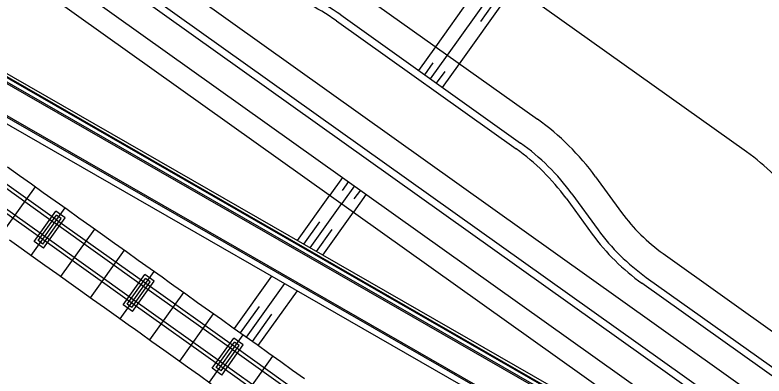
# Model space of a CAD drawing. Extents: x -552278 to -547230, y -1151007 to -1148251.
# Drawn here: x -550058.1 to -550006.8, y -1149202.7 to -1149177.9 of the extents above; entities that cross this region are included whole.
import ezdxf

# ---------------------------------------------------------------- set-up
doc = ezdxf.new("R2010")
doc.units = 0
doc.layers.add('u_trat navrh', color=7, linetype='Continuous')

msp = doc.modelspace()

# ---------------------------------------------------------------- linework, layer by layer
at = {"layer": 'u_trat navrh'}
for p, q in [((-550054.34, -1149170.502), (-549999.092, -1149209.898)), ((-550055.646, -1149172.334), (-550005.908, -1149207.801)), ((-550055.356, -1149171.927), (-550005.618, -1149207.394)), ((-550056.807, -1149173.963), (-550007.476, -1149209.139)), ((-550057.678, -1149175.184), (-550009.568, -1149209.489)), ((-550029.288, -1149180.076), (-550025.695, -1149175.037)), ((-550028.473, -1149180.656), (-550024.781, -1149175.478)), ((-550026.203, -1149178.333), (-550024.339, -1149175.719)), ((-550034.634, -1149176.264), (-550022.313, -1149185.049)), ((-550027.659, -1149181.237), (-550023.907, -1149175.974)), ((-550007.971, -1149187.293), (-550023.037, -1149176.549)), ((-550035.795, -1149177.892), (-550023.474, -1149186.677)), ((-550036.085, -1149178.299), (-550023.765, -1149187.085)), ((-550030.449, -1149181.704), (-550029.288, -1149180.076)), ((-550060.341, -1149180.962), (-550018.239, -1149205.149)), ((-550029.635, -1149182.285), (-550028.473, -1149180.656)), ((-550060.665, -1149181.467), (-550018.563, -1149205.655)), ((-550060.611, -1149181.383), (-550018.509, -1149205.571)), ((-550060.476, -1149181.172), (-550018.374, -1149205.36)), ((-550060.444, -1149181.122), (-550018.341, -1149205.309)), ((-550030.042, -1149181.995), (-550029.461, -1149181.18)), ((-550028.82, -1149182.865), (-550027.659, -1149181.237)), ((-550029.228, -1149182.575), (-550028.647, -1149181.761)), ((-550061.693, -1149183.068), (-550019.59, -1149207.256)), ((-550061.897, -1149183.527), (-550019.861, -1149207.677)), ((-550061.664, -1149183.2), (-550019.644, -1149207.34)), ((-550061.38, -1149187.582), (-550055.27, -1149191.939)), ((-550061.526, -1149187.787), (-550055.416, -1149192.144)), ((-550062.191, -1149188.723), (-550056.083, -1149193.078)), ((-550062.337, -1149188.928), (-550056.229, -1149193.283)), ((-550035.674, -1149189.032), (-550036.545, -1149190.253)), ((-550018.329, -1149188.993), (-550016.54, -1149191.448)), ((-550059.051, -1149192.935), (-550056.729, -1149189.678)), ((-550034.86, -1149189.613), (-550035.731, -1149190.834)), ((-550035.267, -1149189.322), (-550035.702, -1149189.933)), ((-550038.76, -1149193.36), (-550036.545, -1149190.253)), ((-550034.046, -1149190.193), (-550034.917, -1149191.415)), ((-550034.453, -1149189.903), (-550034.888, -1149190.514)), ((-550019.945, -1149190.171), (-550018.157, -1149192.626)), ((-550020.35, -1149190.465), (-550018.561, -1149192.92)), ((-550057.015, -1149194.387), (-550054.693, -1149191.13)), ((-550037.889, -1149193.86), (-550035.731, -1149190.834)), ((-550056.82, -1149193.423), (-550055.339, -1149191.347)), ((-550056.541, -1149193.376), (-550055.292, -1149191.626)), ((-550056.168, -1149193.887), (-550054.688, -1149191.811)), ((-550037.017, -1149194.361), (-550034.917, -1149191.415)), ((-550056.215, -1149193.608), (-550054.967, -1149191.858)), ((-550055.42, -1149192.142), (-550049.31, -1149196.498)), ((-550055.274, -1149191.937), (-550049.164, -1149196.293)), ((-550038.324, -1149193.61), (-550037.231, -1149192.077)), ((-550054.98, -1149195.838), (-550052.658, -1149192.581)), ((-550037.453, -1149194.111), (-550036.388, -1149192.617)), ((-550056.23, -1149193.282), (-550050.122, -1149197.638)), ((-550056.085, -1149193.077), (-550049.976, -1149197.433)), ((-550052.944, -1149197.29), (-550050.622, -1149194.033)), ((-550013.694, -1149194.265), (-550003.938, -1149201.222)), ((-550050.909, -1149198.741), (-550048.587, -1149195.484)), ((-550050.713, -1149197.777), (-550049.233, -1149195.701)), ((-550043.076, -1149199.413), (-550040.51, -1149195.814)), ((-550014.856, -1149195.894), (-550005.099, -1149202.851)), ((-550050.434, -1149197.731), (-550049.186, -1149195.98)), ((-550050.108, -1149197.963), (-550048.86, -1149196.212)), ((-550050.062, -1149198.242), (-550048.581, -1149196.166)), ((-550049.167, -1149196.291), (-550043.057, -1149200.648)), ((-550042.262, -1149199.994), (-550039.639, -1149196.315)), ((-550005.389, -1149203.258), (-550015.146, -1149196.301)), ((-550049.313, -1149196.496), (-550043.203, -1149200.853)), ((-550048.873, -1149200.192), (-550046.551, -1149196.936)), ((-550041.448, -1149200.574), (-550038.768, -1149196.815)), ((-550049.978, -1149197.431), (-550043.87, -1149201.787)), ((-550050.124, -1149197.636), (-550044.016, -1149201.992)), ((-550042.669, -1149199.703), (-550041.372, -1149197.884)), ((-550046.838, -1149201.644), (-550044.516, -1149198.387)), ((-550041.855, -1149200.284), (-550040.529, -1149198.425)), ((-550044.802, -1149203.095), (-550042.48, -1149199.838)), ((-550044.607, -1149202.132), (-550043.126, -1149200.055)), ((-550044.328, -1149202.085), (-550043.079, -1149200.334)), ((-550044.002, -1149202.317), (-550042.754, -1149200.567)), ((-550043.955, -1149202.596), (-550042.475, -1149200.52)), ((-550043.206, -1149200.85), (-550037.097, -1149205.207)), ((-550043.061, -1149200.645), (-550036.951, -1149205.002)), ((-550042.767, -1149204.547), (-550040.445, -1149201.29)), ((-550044.017, -1149201.991), (-550037.909, -1149206.346)), ((-550043.871, -1149201.786), (-550037.763, -1149206.141))]:
    msp.add_line(p, q, dxfattribs=at)
for points in [[(-550058.633, -1149188.32), (-550057.819, -1149188.901), (-550057.005, -1149189.481), (-550056.191, -1149190.062), (-550055.377, -1149190.642), (-550054.562, -1149191.223), (-550053.748, -1149191.804), (-550052.934, -1149192.384), (-550052.12, -1149192.965), (-550051.306, -1149193.545), (-550050.491, -1149194.126), (-550049.677, -1149194.706), (-550048.863, -1149195.287), (-550048.049, -1149195.868), (-550047.552, -1149196.222), (-550047.235, -1149196.448), (-550046.42, -1149197.029), (-550045.606, -1149197.609), (-550044.792, -1149198.19), (-550043.978, -1149198.77), (-550043.164, -1149199.351), (-550042.349, -1149199.932), (-550041.535, -1149200.512), (-550040.721, -1149201.093), (-550039.907, -1149201.673), (-550039.093, -1149202.254), (-550038.278, -1149202.835)], [(-550054.688, -1149191.811), (-550055.339, -1149191.347)], [(-550054.967, -1149191.858), (-550055.292, -1149191.626)], [(-550058.513, -1149193.319), (-550057.699, -1149193.899), (-550056.885, -1149194.48), (-550056.071, -1149195.06), (-550055.256, -1149195.641), (-550054.442, -1149196.222), (-550053.628, -1149196.802), (-550052.814, -1149197.383), (-550052, -1149197.963), (-550051.185, -1149198.544), (-550050.371, -1149199.124), (-550049.874, -1149199.479), (-550049.557, -1149199.705), (-550048.743, -1149200.286), (-550047.929, -1149200.866), (-550047.114, -1149201.447), (-550046.3, -1149202.027), (-550045.486, -1149202.608), (-550044.672, -1149203.188)], [(-550056.215, -1149193.608), (-550056.541, -1149193.376)], [(-550056.168, -1149193.887), (-550056.82, -1149193.423)], [(-550048.581, -1149196.166), (-550049.233, -1149195.701)], [(-550048.86, -1149196.212), (-550049.186, -1149195.98)], [(-550050.062, -1149198.242), (-550050.713, -1149197.777)], [(-550050.108, -1149197.963), (-550050.434, -1149197.731)], [(-550042.475, -1149200.52), (-550043.126, -1149200.055)], [(-550042.754, -1149200.567), (-550043.079, -1149200.334)], [(-550044.002, -1149202.317), (-550044.328, -1149202.085)], [(-550043.955, -1149202.596), (-550044.607, -1149202.132)]]:
    msp.add_lwpolyline(points, dxfattribs=at)
for centre, radius, start, end in [((-550044.794, -1149190.512), 15.5, 54.5088, 72.9438), ((-550044.794, -1149190.512), 15, 54.5088, 72.9438), ((-550032.473, -1149199.298), 17.5, 36.0739, 54.5088), ((-550032.473, -1149199.298), 15.5, 36.0739, 54.5088), ((-550032.473, -1149199.298), 15, 36.0739, 54.5088), ((-550016.68, -1149199.506), 15, 36.0739, 54.5088), ((-550006.437, -1149184.088), 12.5, 216.0739, 234.5088), ((-550006.437, -1149184.088), 14.5, 216.0739, 234.5088), ((-550006.437, -1149184.088), 15, 216.0739, 234.5088)]:
    msp.add_arc(centre, radius, start, end, dxfattribs=at)

doc.saveas('drawing.dxf')
